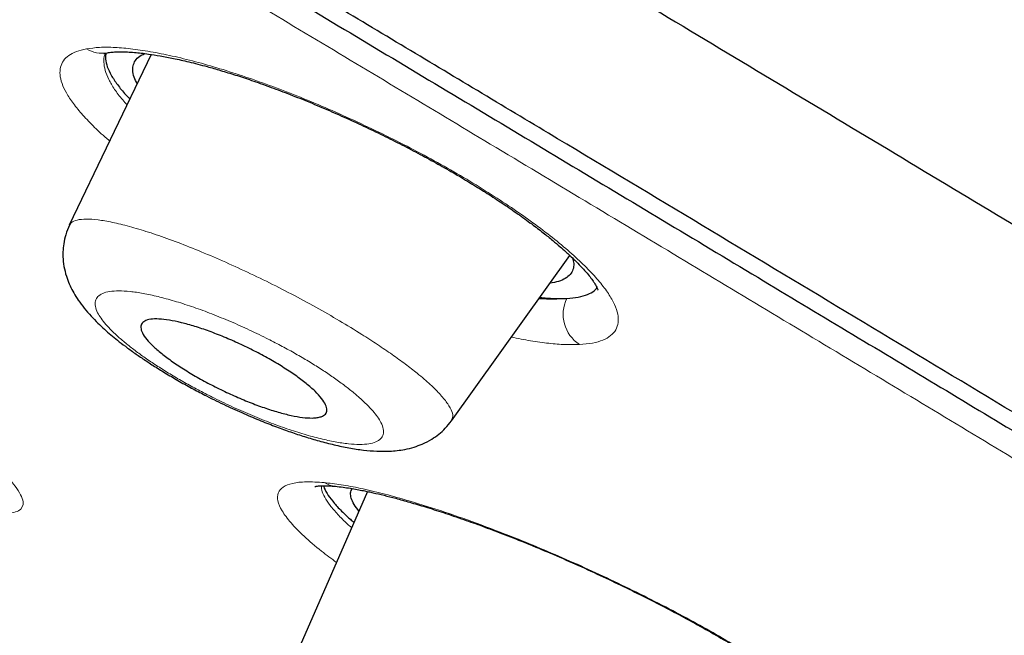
# Model space of a CAD drawing. Header units: millimetres. Extents: x 8 to 1023, y 12 to 832.
# Tile 406 of 656: x 893.93 to 902.61, y 148.04 to 153.47. Entities that reach past the tile are written whole.
import ezdxf

# ---------------------------------------------------------------- set-up
doc = ezdxf.new("R2010")
doc.units = ezdxf.units.MM

msp = doc.modelspace()

# ---------------------------------------------------------------- linework, layer by layer
at = {"color": 7, "linetype": 'Continuous', "lineweight": 30}
for p, q in [((895.0926, 153.1633), (894.3693, 151.6565)), ((897.738, 149.9305), (898.7837, 151.3893)), ((896.9996, 149.3081), (896.364, 147.856))]:
    msp.add_line(p, q, dxfattribs=at)
at = {"color": 8, "linetype": 'Continuous', "lineweight": 0}
for centre, radius, start, end in [((894.659, 153.4385), 0.2644, 238.61887, 280.01319), ((899.044, 150.8726), 0.3204, 154.34825, 236.69185), ((896.7368, 149.5863), 0.2331, 238.64348, 264.67121)]:
    msp.add_arc(centre, radius, start, end, dxfattribs=at)
for points, knots in [([(839.1686, 207.6487), (839.1679, 207.6484), (839.161, 207.6459), (839.1717, 207.627), (839.201, 207.5929), (839.2525, 207.5466), (839.3193, 207.4922), (839.4048, 207.4268), (839.509, 207.3506), (839.631, 207.2638), (839.7705, 207.1669), (839.9271, 207.0599), (840.1015, 206.9424), (840.3059, 206.8063), (840.5442, 206.6493), (840.8206, 206.4689), (841.1217, 206.2741), (841.4472, 206.0651), (841.797, 205.842), (842.1528, 205.6164), (842.5107, 205.3907), (842.8668, 205.1671), (843.2403, 204.9336), (843.6309, 204.6903), (844.0362, 204.4388), (844.4557, 204.1794), (844.889, 203.9124), (845.3384, 203.6364), (845.8335, 203.3333), (846.3778, 203.0011), (846.9752, 202.6377), (847.5949, 202.2622), (848.2363, 201.875), (848.8992, 201.4763), (849.55, 201.086), (850.1852, 200.7064), (850.8014, 200.339), (851.4322, 199.9639), (852.0775, 199.5812), (852.7331, 199.1933), (853.3984, 198.8006), (854.073, 198.4033), (854.7607, 197.9992), (855.5057, 197.5624), (856.3108, 197.0915), (857.1788, 196.5851), (858.0639, 196.0699), (858.966, 195.5462), (859.8844, 195.0142), (860.7739, 194.5004), (861.6313, 194.0058), (862.4538, 193.5324), (863.2869, 193.0537), (864.1303, 192.5701), (864.9784, 192.0844), (865.8309, 191.5971), (866.6873, 191.1083), (867.5522, 190.6153), (868.481, 190.0867), (869.4752, 189.5217), (870.5363, 188.9196), (871.6077, 188.3126), (872.6891, 187.7007), (873.7799, 187.0844), (874.8265, 186.4939), (875.827, 185.9299), (876.7799, 185.3934), (877.7383, 184.8543), (878.7019, 184.3128), (879.6645, 183.7724), (880.6254, 183.2332), (881.5842, 182.6956), (882.5463, 182.1565), (883.5725, 181.5816), (884.6633, 180.9709), (885.8186, 180.3243), (886.9764, 179.6766), (888.1362, 179.0279), (889.2975, 178.3785), (890.4035, 177.7601), (891.4537, 177.173), (892.4477, 176.6173), (893.4412, 176.0618), (894.4339, 175.5068), (895.4194, 174.9556), (896.3975, 174.4085), (897.3679, 173.8656), (898.3361, 173.3238), (899.3632, 172.7488), (900.4478, 172.1413), (901.5887, 171.5021), (902.724, 170.8658), (903.8533, 170.2328), (904.976, 169.6033), (906.0379, 169.0078), (907.0396, 168.4459), (907.9821, 167.9173), (908.9184, 167.3922), (909.8483, 166.8706), (910.766, 166.356), (911.6713, 165.8484), (912.5641, 165.3481), (913.4496, 164.8521), (914.3833, 164.3294), (915.363, 163.7815), (916.3863, 163.2099), (917.3975, 162.6458), (918.3962, 162.0897), (919.3816, 161.5419), (920.3066, 161.0289), (921.1726, 160.5496), (921.9818, 160.1028), (922.7801, 159.6628), (923.5672, 159.23), (924.3383, 158.807), (925.0934, 158.3937), (925.8325, 157.9901), (926.5599, 157.5939), (927.3208, 157.1805), (928.1121, 156.7518), (928.9303, 156.3097), (929.7302, 155.8786), (930.5115, 155.4584), (931.2736, 155.0493), (931.9803, 154.6706), (932.6342, 154.3206), (933.2383, 153.9975), (933.827, 153.6829), (934.3999, 153.3766), (934.9534, 153.0802), (935.4875, 152.7939), (936.0026, 152.5174), (936.5017, 152.2491), (937.0153, 151.9726), (937.5395, 151.6899), (938.0701, 151.4033), (938.5773, 151.1289), (939.0609, 150.867), (939.5209, 150.6178), (939.9361, 150.3931), (940.3104, 150.1912), (940.6473, 150.0104), (940.9667, 149.84), (941.2687, 149.6803), (941.5514, 149.5326), (941.8153, 149.3968), (942.0606, 149.273), (942.2889, 149.1605), (942.5139, 149.0538), (942.7318, 148.9562), (942.9385, 148.8709), (943.1219, 148.8037), (943.2821, 148.7546), (943.4192, 148.7239), (943.5276, 148.7124), (943.6116, 148.717), (943.6737, 148.7357), (943.7151, 148.7616), (943.7291, 148.7868), (943.7342, 148.796)], [0, 0, 0, 0, 0.000733, 0.007797, 0.014862, 0.020905, 0.026948, 0.032991, 0.039035, 0.04508, 0.051018, 0.056957, 0.062895, 0.068832, 0.075898, 0.082964, 0.09003, 0.097095, 0.104159, 0.111223, 0.117265, 0.123307, 0.129349, 0.135391, 0.141433, 0.147368, 0.153303, 0.159239, 0.165175, 0.172243, 0.179313, 0.186382, 0.193451, 0.200518, 0.207584, 0.213627, 0.219669, 0.225712, 0.231754, 0.237796, 0.24373, 0.249664, 0.255598, 0.261533, 0.268598, 0.275663, 0.28273, 0.289797, 0.296865, 0.303935, 0.309981, 0.316027, 0.322072, 0.328116, 0.334159, 0.340094, 0.346029, 0.351963, 0.357897, 0.364962, 0.372026, 0.379091, 0.386155, 0.39322, 0.400286, 0.406329, 0.412373, 0.418418, 0.424464, 0.430511, 0.436449, 0.442386, 0.448323, 0.454258, 0.461324, 0.468389, 0.475454, 0.482518, 0.489582, 0.496646, 0.502688, 0.50873, 0.514773, 0.520815, 0.526858, 0.532794, 0.53873, 0.544667, 0.550605, 0.557675, 0.564743, 0.571811, 0.578877, 0.585943, 0.593008, 0.59905, 0.605092, 0.611134, 0.617175, 0.623217, 0.629151, 0.635085, 0.64102, 0.646954, 0.65402, 0.661086, 0.668154, 0.675222, 0.682292, 0.689361, 0.695405, 0.701449, 0.707492, 0.713535, 0.719577, 0.725511, 0.731445, 0.737379, 0.743313, 0.750377, 0.757441, 0.764505, 0.77157, 0.778635, 0.785701, 0.791745, 0.79779, 0.803836, 0.809882, 0.815928, 0.821864, 0.8278, 0.833736, 0.83967, 0.846735, 0.853799, 0.860863, 0.867927, 0.874991, 0.882055, 0.888097, 0.89414, 0.900182, 0.906226, 0.912269, 0.918206, 0.924144, 0.930082, 0.93602, 0.943088, 0.950154, 0.95722, 0.964285, 0.971349, 0.978413, 0.984455, 0.990496, 0.996537, 1, 1, 1, 1]), ([(921.2235, 138.2929), (920.8795, 138.5069), (920.192, 138.9346), (919.0934, 139.6147), (917.9469, 140.3223), (916.7473, 141.0603), (915.4989, 141.8263), (914.2318, 142.6024), (912.9532, 143.3839), (911.6666, 144.1687), (910.3454, 144.973), (908.9892, 145.7968), (907.5737, 146.655), (906.0982, 147.5479), (904.5618, 148.4756), (902.9912, 149.4224), (901.3861, 150.3882), (899.7493, 151.3718), (898.1193, 152.3504), (896.5036, 153.3195), (894.9064, 154.2762), (893.2951, 155.24), (891.6697, 156.2108), (889.9984, 157.2075), (888.2821, 158.2296), (886.5219, 159.2762), (884.7517, 160.3272), (882.9716, 161.3827), (881.1879, 162.4389), (879.4425, 163.4715), (877.7408, 164.4773), (876.0813, 165.4568), (874.4282, 166.4313), (872.7815, 167.4006), (871.1102, 168.3831), (869.4177, 169.3766), (867.7076, 170.3789), (866.0135, 171.3703), (864.3355, 172.3506), (862.6776, 173.3179), (861.0771, 174.2505), (859.5376, 175.1464), (858.0588, 176.0057), (856.6092, 176.8465), (855.1889, 177.6688), (853.7711, 178.4881), (852.3604, 179.3016), (850.9619, 180.1063), (849.6042, 180.8856), (848.2875, 181.6395), (847.011, 182.3685), (845.8013, 183.0579), (844.6595, 183.7069), (843.5873, 184.3146), (842.5628, 184.8932), (841.5861, 185.4427), (840.6385, 185.9735), (839.7249, 186.4829), (838.8505, 186.9678), (838.0337, 187.4176), (837.2746, 187.8327), (836.5714, 188.214), (835.9378, 188.5546), (835.3724, 188.8551), (834.8746, 189.116), (834.434, 189.3428), (834.0502, 189.5354), (833.7165, 189.6974), (833.4372, 189.8262), (833.2171, 189.9188), (833.0622, 189.9725), (832.9706, 189.9885), (832.9485, 189.9634), (832.9663, 189.9245), (833.0106, 189.8828), (833.0191, 189.8748)], [0, 0, 0, 0, 0.014245, 0.028473, 0.042707, 0.056968, 0.071278, 0.085551, 0.098926, 0.112268, 0.125594, 0.138923, 0.152271, 0.166357, 0.180452, 0.194576, 0.208749, 0.22299, 0.237248, 0.250631, 0.263981, 0.277312, 0.290642, 0.303986, 0.318136, 0.332293, 0.346474, 0.3607, 0.374986, 0.389204, 0.402522, 0.415826, 0.42913, 0.442448, 0.455796, 0.469949, 0.484105, 0.498282, 0.512498, 0.52677, 0.541025, 0.554396, 0.56774, 0.581071, 0.594403, 0.607753, 0.621912, 0.636055, 0.650197, 0.664358, 0.678555, 0.692834, 0.706274, 0.719667, 0.733029, 0.746375, 0.759721, 0.773873, 0.787994, 0.802102, 0.816216, 0.830351, 0.844617, 0.858068, 0.87147, 0.884837, 0.898184, 0.911527, 0.925694, 0.939839, 0.95398, 0.968136, 0.982325, 0.996598, 1, 1, 1, 1]), ([(894.5213, 153.2128), (894.5583, 153.218), (894.632, 153.2283), (894.7702, 153.2269), (894.9277, 153.213), (895.105, 153.1857), (895.2981, 153.1463), (895.505, 153.0946), (895.7241, 153.031), (895.9542, 152.9559), (896.1929, 152.8701), (896.4381, 152.7741), (896.6881, 152.6684), (896.9412, 152.5539), (897.193, 152.4328), (897.439, 152.3069), (897.676, 152.1776), (897.9032, 152.0454), (898.1185, 151.9119), (898.3195, 151.7783), (898.5048, 151.6454), (898.6724, 151.5149), (898.8207, 151.3886), (898.9463, 151.2689), (899.0484, 151.1565), (899.1263, 151.0522), (899.1802, 150.957), (899.209, 150.8719), (899.2126, 150.7972), (899.1913, 150.7335), (899.1467, 150.6812), (899.0779, 150.6421), (898.9872, 150.6151), (898.9079, 150.6083), (898.8681, 150.6049)], [0, 0, 0, 0, 0.0312756, 0.0623795, 0.0936198, 0.1253003, 0.1568881, 0.1880269, 0.2190248, 0.2501935, 0.2813778, 0.3123674, 0.3434987, 0.3751032, 0.4068622, 0.438031, 0.468956, 0.4999916, 0.5311101, 0.5620846, 0.5932664, 0.6249999, 0.6565318, 0.6876579, 0.7187109, 0.7500256, 0.7811032, 0.8120858, 0.8432917, 0.8750325, 0.906589, 0.9377317, 0.9687658, 1, 1, 1, 1]), ([(894.7259, 152.3994), (894.7229, 152.4018), (894.6723, 152.4438), (894.5911, 152.5211), (894.4854, 152.6298), (894.4028, 152.7311), (894.3409, 152.8248), (894.3015, 152.9098), (894.2842, 152.9862), (894.2891, 153.0531), (894.3148, 153.1101), (894.3619, 153.156), (894.4288, 153.1915), (894.4904, 153.2057), (894.5213, 153.2128)], [0, 0, 0, 0, 0.005607, 0.09578, 0.185802, 0.27652, 0.366337, 0.456069, 0.546533, 0.638529, 0.729577, 0.819668, 0.909556, 1, 1, 1, 1]), ([(894.6891, 153.1748), (894.6864, 153.1697), (894.6745, 153.1462), (894.6721, 153.0958), (894.6829, 153.024), (894.7142, 152.9439), (894.7662, 152.8566), (894.8217, 152.7812), (894.866, 152.7335), (894.8794, 152.7191)], [0, 0, 0, 0, 0.049662, 0.22605, 0.40189, 0.576909, 0.750979, 0.924995, 1, 1, 1, 1]), ([(889.5171, 151.704), (889.6019, 151.682), (889.7954, 151.6319), (890.1944, 151.4885), (890.6762, 151.2922), (891.1903, 151.0625), (891.7111, 150.8082), (892.2186, 150.5376), (892.6973, 150.2599), (893.1299, 149.989), (893.4857, 149.7403), (893.7471, 149.5243), (893.9088, 149.3472), (893.9798, 149.2109), (893.9399, 149.1299), (893.7924, 149.1051), (893.6127, 149.1356), (893.5208, 149.1512)], [0, 0, 0, 0, 0.051584, 0.117759, 0.186605, 0.256375, 0.322706, 0.388703, 0.457515, 0.526964, 0.593202, 0.659358, 0.728573, 0.797938, 0.864294, 0.930647, 1, 1, 1, 1]), ([(894.373, 151.6547), (894.3769, 151.6636), (894.3867, 151.6863), (894.4361, 151.7052), (894.5145, 151.7136), (894.6193, 151.7063), (894.747, 151.6845), (894.896, 151.6484), (895.0648, 151.5984), (895.252, 151.5338), (895.4536, 151.4562), (895.6659, 151.3675), (895.8849, 151.2693), (896.1066, 151.1635), (896.3277, 151.0513), (896.5443, 150.9342), (896.7533, 150.8142), (896.9347, 150.7035), (897.0888, 150.604), (897.2176, 150.5163), (897.3348, 150.4315), (897.45, 150.3416), (897.5565, 150.2496), (897.6466, 150.1592), (897.7104, 150.0795), (897.7456, 150.0123), (897.7558, 149.9621), (897.7411, 149.9411), (897.7352, 149.9325)], [0, 0, 0, 0, 0.026626, 0.067757, 0.108842, 0.149885, 0.190854, 0.231715, 0.272471, 0.313374, 0.354497, 0.395729, 0.436928, 0.477966, 0.518784, 0.559728, 0.600936, 0.642315, 0.673392, 0.704441, 0.735425, 0.766335, 0.807474, 0.848615, 0.88976, 0.930867, 0.971881, 1, 1, 1, 1]), ([(894.6196, 150.8843), (894.6286, 150.8685), (894.6468, 150.8366), (894.6899, 150.7831), (894.7436, 150.7259), (894.809, 150.6651), (894.8844, 150.6016), (894.9691, 150.5363), (895.0619, 150.4702), (895.1626, 150.4035), (895.2704, 150.3366), (895.3847, 150.2702), (895.5045, 150.2047), (895.6423, 150.1338), (895.7965, 150.0596), (895.9647, 149.985), (896.1296, 149.9184), (896.2895, 149.8602), (896.4423, 149.8115), (896.5851, 149.773), (896.7163, 149.7447), (896.8324, 149.7274), (896.9323, 149.7213), (897.0137, 149.7268), (897.076, 149.7438), (897.1181, 149.7721), (897.1403, 149.8105), (897.1409, 149.8589), (897.1218, 149.9116), (897.089, 149.9655), (897.0471, 150.0186), (896.9931, 150.0758), (896.9281, 150.1365), (896.8528, 150.1998), (896.768, 150.2652), (896.6747, 150.3317), (896.5734, 150.3989), (896.4655, 150.4657), (896.3513, 150.532), (896.2313, 150.5975), (896.0933, 150.6684), (895.939, 150.7426), (895.7708, 150.817), (895.6058, 150.8836), (895.4459, 150.9417), (895.2931, 150.9903), (895.1502, 151.0288), (895.0192, 151.057), (894.9033, 151.0742), (894.8041, 151.08), (894.7224, 151.0747), (894.6604, 151.0576), (894.6184, 151.0295), (894.5969, 150.9909), (894.5947, 150.9433), (894.6113, 150.9039), (894.6196, 150.8843)], [0, 0, 0, 0, 0.015507, 0.031239, 0.046808, 0.062453, 0.078414, 0.094045, 0.109502, 0.124946, 0.140483, 0.155963, 0.171559, 0.187438, 0.208436, 0.229159, 0.249973, 0.270534, 0.291249, 0.312484, 0.333275, 0.354264, 0.374972, 0.395744, 0.416471, 0.437493, 0.458582, 0.479352, 0.500142, 0.51571, 0.53121, 0.546802, 0.562643, 0.578239, 0.593873, 0.609637, 0.625108, 0.640605, 0.656069, 0.671669, 0.687576, 0.708606, 0.729321, 0.750088, 0.770727, 0.791436, 0.812579, 0.833512, 0.854236, 0.875081, 0.895741, 0.916445, 0.937535, 0.958321, 0.979267, 1, 1, 1, 1]), ([(898.5113, 151.0092), (898.555, 151.007), (898.644, 151.0026), (898.7177, 151.0084), (898.7552, 151.0113)], [0, 0, 0, 0, 0.4915398, 1, 1, 1, 1]), ([(898.8681, 150.6049), (898.8269, 150.6039), (898.7449, 150.6019), (898.599, 150.6139), (898.4416, 150.6354), (898.3251, 150.6589), (898.2684, 150.6703)], [0, 0, 0, 0, 0.25368, 0.505981, 0.759035, 1, 1, 1, 1]), ([(896.7256, 148.6821), (896.6805, 148.7156), (896.5705, 148.7973), (896.4353, 148.9151), (896.3174, 149.0349), (896.2399, 149.1394), (896.2014, 149.228), (896.2051, 149.2986), (896.2499, 149.3503), (896.3333, 149.3831), (896.4521, 149.3975), (896.5608, 149.3907), (896.6155, 149.3872)], [0, 0, 0, 0, 0.072001, 0.175429, 0.278071, 0.381545, 0.484156, 0.586721, 0.69091, 0.794025, 0.896546, 1, 1, 1, 1]), ([(896.5925, 149.3586), (896.5928, 149.3464), (896.5935, 149.3163), (896.6191, 149.2583), (896.6658, 149.1866), (896.7344, 149.107), (896.7993, 149.0408), (896.8474, 148.9994), (896.8598, 148.9887)], [0, 0, 0, 0, 0.136168, 0.334253, 0.532533, 0.731287, 0.93031, 1, 1, 1, 1]), ([(896.6155, 149.3872), (896.6645, 149.3817), (896.7621, 149.3707), (896.9354, 149.3378), (897.1268, 149.2929), (897.3599, 149.2289), (897.6362, 149.143), (897.9585, 149.0307), (898.2676, 148.9125), (898.5553, 148.7947), (898.8168, 148.6814), (899.0792, 148.5615), (899.3405, 148.4359), (899.5965, 148.307), (899.8426, 148.1769), (900.0762, 148.0468), (900.2961, 147.9174), (900.5003, 147.7901), (900.6858, 147.6665), (900.8512, 147.5473), (900.9951, 147.4338), (901.1164, 147.3275), (901.2127, 147.2301), (901.2832, 147.1424), (901.3277, 147.065), (901.3461, 146.9985), (901.3371, 146.9443), (901.3008, 146.9022), (901.2313, 146.8695), (901.12, 146.8515), (900.9587, 146.8537), (900.8186, 146.8746), (900.7483, 146.8851)], [0, 0, 0, 0, 0.03144, 0.062589, 0.093771, 0.125309, 0.167204, 0.208609, 0.250268, 0.28148, 0.312474, 0.343594, 0.375181, 0.406845, 0.437991, 0.46896, 0.500095, 0.53127, 0.562248, 0.593384, 0.625031, 0.656516, 0.687633, 0.718708, 0.750071, 0.78115, 0.81212, 0.843315, 0.875062, 0.916932, 0.958332, 1, 1, 1, 1]), ([(892.4743, 148.4831), (892.4753, 148.4826), (892.5629, 148.4423), (892.7413, 148.357), (893.0055, 148.2288), (893.2683, 148.0974), (893.5269, 147.9646), (893.7795, 147.8312), (894.0225, 147.6995), (894.2521, 147.5713), (894.466, 147.4478), (894.6627, 147.3301), (894.8402, 147.2193), (894.9948, 147.1175), (895.1259, 147.025), (895.2324, 146.9428), (895.314, 146.8715), (895.3686, 146.8128), (895.3956, 146.767), (895.3951, 146.7344), (895.3678, 146.7151), (895.3127, 146.71), (895.23, 146.7191), (895.1205, 146.7422), (894.9877, 146.7783), (894.8307, 146.8282), (894.6959, 146.8746), (894.6076, 146.908), (894.5854, 146.9164)], [0, 0, 0, 0, 0.00051, 0.041765, 0.082947, 0.123723, 0.164566, 0.205945, 0.247317, 0.288168, 0.32895, 0.370119, 0.411082, 0.451756, 0.492624, 0.534163, 0.57555, 0.61642, 0.657221, 0.698402, 0.739422, 0.780153, 0.821059, 0.862599, 0.904211, 0.945271, 0.986235, 1, 1, 1, 1])]:
    msp.add_open_spline(points, degree=3, knots=knots, dxfattribs=at)
at = {"color": 7, "linetype": 'Continuous', "lineweight": 30}
for points, knots in [([(832.8792, 190.0928), (832.814, 190.142), (832.6718, 190.2495), (832.5314, 190.3684), (832.4421, 190.4593), (832.4203, 190.5099), (832.4598, 190.5238), (832.5575, 190.5024), (832.7138, 190.4461), (832.9291, 190.3546), (833.2077, 190.2261), (833.5525, 190.0587), (833.9669, 189.8502), (834.4455, 189.6033), (834.9887, 189.3178), (835.596, 188.9941), (836.2522, 188.6406), (836.9516, 188.2606), (837.6894, 187.8567), (838.4797, 187.421), (839.3226, 186.9534), (840.232, 186.4464), (841.2099, 185.8984), (842.2588, 185.3079), (843.3632, 184.6835), (844.5233, 184.0253), (845.7374, 183.3345), (846.9759, 182.6284), (848.2308, 181.9115), (849.4962, 181.187), (850.7971, 180.4404), (852.1333, 179.6717), (853.5347, 178.8636), (855.002, 178.0157), (856.5356, 177.1277), (858.103, 176.2183), (859.7041, 175.2877), (861.3368, 174.3372), (862.9641, 173.3887), (864.5789, 172.4463), (866.1762, 171.5127), (867.7882, 170.5693), (869.4145, 169.616), (871.0939, 168.6302), (872.8246, 167.6128), (874.605, 166.5647), (876.3928, 165.5106), (878.1879, 164.4506), (879.9905, 163.385), (881.7617, 162.3369), (883.4961, 161.3095), (885.1883, 160.3059), (886.8718, 159.3062), (888.5463, 158.3103), (890.2491, 157.2963), (891.9771, 156.2659), (893.7266, 155.2211), (895.4583, 154.1854), (897.172, 153.1588), (898.8692, 152.1407), (900.5146, 151.1526), (902.1046, 150.1967), (903.6349, 149.2752), (905.1357, 148.3701), (906.6071, 147.4812), (908.0761, 146.5921), (909.5386, 145.7054), (910.9899, 144.8237), (912.4014, 143.9643), (913.7733, 143.127), (915.1078, 142.3109), (916.378, 141.5326), (917.582, 140.7933), (918.7172, 140.0945), (919.8048, 139.4229), (920.8495, 138.7758), (921.5056, 138.3676), (921.8339, 138.1634)], [0, 0, 0, 0, 0.011575, 0.025265, 0.039009, 0.052797, 0.065771, 0.078728, 0.091683, 0.104652, 0.11765, 0.131277, 0.144911, 0.158569, 0.17227, 0.186031, 0.199809, 0.212761, 0.225699, 0.238637, 0.251591, 0.264574, 0.278195, 0.291836, 0.305516, 0.31925, 0.333057, 0.346886, 0.35986, 0.372793, 0.385697, 0.398588, 0.411481, 0.425233, 0.438967, 0.452702, 0.466455, 0.480243, 0.494036, 0.50698, 0.519881, 0.532752, 0.545608, 0.558464, 0.572246, 0.585997, 0.599735, 0.613477, 0.62724, 0.641045, 0.65402, 0.666947, 0.679839, 0.692713, 0.705583, 0.719327, 0.733042, 0.746746, 0.760459, 0.774197, 0.788009, 0.80101, 0.813969, 0.826903, 0.839828, 0.852761, 0.866444, 0.880104, 0.893763, 0.907439, 0.921155, 0.934986, 0.948025, 0.961027, 0.974012, 0.986997, 1, 1, 1, 1]), ([(853.0929, 180.9249), (853.7047, 180.5715), (854.9284, 179.8646), (856.8299, 178.763), (858.7748, 177.6341), (860.7644, 176.4768), (862.7936, 175.2943), (864.8591, 174.0884), (867.0736, 172.7932), (869.4393, 171.407), (871.9561, 169.9294), (874.4996, 168.4332), (877.0627, 166.9227), (879.6389, 165.4016), (882.0989, 163.9466), (884.4358, 162.562), (886.6458, 161.2505), (888.8478, 159.9419), (891.0375, 158.6384), (893.2107, 157.3427), (895.3632, 156.0572), (897.4912, 154.7843), (899.5907, 153.5262), (901.6582, 152.2853), (903.6896, 151.0638), (905.6813, 149.8641), (907.6294, 148.6883), (909.53, 147.5388), (911.4819, 146.3558), (913.4706, 145.1475), (915.4793, 143.9236), (917.4039, 142.7475), (919.2397, 141.6219), (920.9821, 140.5497), (922.5481, 139.5821), (923.9493, 138.7126), (925.1982, 137.9343), (926.3661, 137.2028), (927.4516, 136.519), (928.453, 135.8841), (929.3685, 135.2991), (930.1967, 134.765), (930.9358, 134.283), (931.5842, 133.854), (932.1402, 133.4792), (932.6022, 133.1596), (932.9689, 132.896), (933.2425, 132.6872), (933.424, 132.5301), (933.5073, 132.44), (933.4808, 132.4306), (933.4736, 132.428)], [0, 0, 0, 0, 0.019766, 0.03953, 0.059293, 0.079056, 0.098819, 0.118582, 0.138344, 0.161401, 0.184459, 0.207518, 0.230575, 0.253632, 0.276689, 0.296452, 0.316216, 0.335979, 0.355744, 0.375509, 0.395272, 0.415035, 0.434799, 0.454562, 0.474325, 0.494089, 0.513852, 0.533616, 0.553381, 0.576439, 0.599496, 0.622553, 0.64561, 0.668666, 0.691722, 0.711486, 0.73125, 0.751013, 0.770777, 0.790542, 0.810307, 0.830071, 0.849836, 0.8696, 0.889363, 0.909127, 0.92889, 0.948653, 0.968416, 0.991473, 1, 1, 1, 1]), ([(930.9475, 132.2537), (930.965, 132.2485), (931.0197, 132.2321), (931.0595, 132.2354), (931.0696, 132.2623), (931.0302, 132.3181), (930.9484, 132.3983), (930.8281, 132.5004), (930.6669, 132.6264), (930.4651, 132.7763), (930.2225, 132.95), (929.931, 133.1531), (929.587, 133.3879), (929.1864, 133.6567), (928.7387, 133.9529), (928.2442, 134.2765), (927.7027, 134.6276), (927.1139, 135.0066), (926.4971, 135.4015), (925.8578, 135.8087), (925.2021, 136.2244), (924.5114, 136.6603), (923.7856, 137.1164), (923.0246, 137.5928), (922.2059, 138.1034), (921.3268, 138.6499), (920.3841, 139.2338), (919.4022, 139.8403), (918.3808, 140.4693), (917.3199, 141.1211), (916.221, 141.795), (915.1196, 142.4695), (914.0223, 143.1406), (912.934, 143.805), (911.8221, 144.4827), (910.6864, 145.1737), (909.5268, 145.8779), (908.3611, 146.5845), (907.1917, 147.2924), (906.0202, 148.0004), (904.8292, 148.7192), (903.6187, 149.4488), (902.3885, 150.1892), (901.1388, 150.9406), (899.8742, 151.7003), (898.5789, 152.4778), (897.2556, 153.2715), (895.9022, 154.0824), (894.5385, 154.8986), (893.1644, 155.7199), (891.78, 156.5465), (890.4074, 157.3649), (889.0481, 158.1744), (887.7035, 158.9743), (886.3523, 159.7772), (884.9944, 160.5831), (883.6299, 161.3921), (882.259, 162.2042), (880.8881, 163.0156), (879.5004, 163.8365), (878.0995, 164.6646), (876.6831, 165.5011), (875.2719, 166.3336), (873.8662, 167.162), (872.4658, 167.9861), (871.0942, 168.7923), (869.7522, 169.5802), (868.4404, 170.3494), (867.1369, 171.1128), (865.8418, 171.8703), (864.5552, 172.622), (863.2774, 173.3678), (862.012, 174.1056), (860.7432, 174.8449), (859.4754, 175.5828), (858.2099, 176.3186), (856.9656, 177.041), (855.7434, 177.7496), (854.541, 178.4455), (853.7585, 178.8975), (853.3671, 179.1235)], [0, 0, 0, 0, 0.006582, 0.020553, 0.03456, 0.048683, 0.061606, 0.074483, 0.087327, 0.100149, 0.11296, 0.125771, 0.139698, 0.153613, 0.167528, 0.181461, 0.195425, 0.209436, 0.22354, 0.236439, 0.2493, 0.262133, 0.274951, 0.287766, 0.300591, 0.314522, 0.32845, 0.342391, 0.356359, 0.370372, 0.384445, 0.398534, 0.411395, 0.424217, 0.437011, 0.449789, 0.462563, 0.475345, 0.487561, 0.499776, 0.512, 0.524244, 0.536517, 0.548828, 0.561188, 0.573463, 0.586272, 0.599056, 0.611825, 0.624591, 0.637363, 0.650151, 0.662356, 0.674569, 0.6868, 0.699058, 0.711352, 0.72369, 0.736082, 0.748363, 0.761176, 0.773967, 0.786746, 0.799524, 0.812309, 0.825112, 0.837304, 0.849501, 0.861714, 0.87395, 0.886219, 0.898528, 0.910887, 0.923199, 0.936046, 0.948861, 0.961654, 0.974435, 0.987214, 1, 1, 1, 1]), ([(894.6736, 153.1713), (894.6736, 153.1712), (894.673, 153.1706), (894.6767, 153.1719), (894.6855, 153.1742), (894.6984, 153.1768), (894.7054, 153.1783)], [0, 0, 0, 0, 0.025428, 0.290939, 0.615486, 1, 1, 1, 1]), ([(894.6932, 153.1757), (894.6908, 153.1586), (894.6857, 153.1224), (894.7018, 153.0566), (894.7363, 152.9814), (894.7921, 152.898), (894.848, 152.8274), (894.8918, 152.7826), (894.9039, 152.7703)], [0, 0, 0, 0, 0.170875, 0.360721, 0.548931, 0.737244, 0.927342, 1, 1, 1, 1]), ([(894.7055, 153.1783), (894.7183, 153.1802), (894.7424, 153.184), (894.7872, 153.1866), (894.8338, 153.1871), (894.8844, 153.1856), (894.9402, 153.182), (895.0029, 153.1758), (895.0782, 153.1662), (895.1717, 153.1514), (895.2905, 153.1285), (895.4273, 153.0977), (895.5672, 153.0615), (895.705, 153.0222), (895.836, 152.982), (895.9782, 152.935), (896.132, 152.8807), (896.2961, 152.819), (896.4669, 152.751), (896.6404, 152.6781), (896.8135, 152.6018), (896.9853, 152.5225), (897.1546, 152.4408), (897.3207, 152.3572), (897.4826, 152.2721), (897.6395, 152.1861), (897.7907, 152.0995), (897.9351, 152.013), (898.0722, 151.927), (898.2013, 151.8422), (898.3268, 151.7557), (898.4429, 151.6715), (898.5456, 151.5928), (898.6285, 151.526), (898.6939, 151.4705), (898.7437, 151.4264), (898.7872, 151.3864), (898.8317, 151.3436), (898.88, 151.2944), (898.9249, 151.2448), (898.9614, 151.2004), (898.9867, 151.1661), (899.0041, 151.1394), (899.0162, 151.1188), (899.0249, 151.1015), (899.0297, 151.0898), (899.0315, 151.0844), (899.032, 151.0825), (899.032, 151.0829), (899.032, 151.083)], [0, 0, 0, 0, 0.021985, 0.041385, 0.058348, 0.073767, 0.092068, 0.108782, 0.125355, 0.149948, 0.175371, 0.203611, 0.234681, 0.25696, 0.280483, 0.305247, 0.331283, 0.358628, 0.386754, 0.414703, 0.442442, 0.469957, 0.497235, 0.524265, 0.551043, 0.577572, 0.603863, 0.629926, 0.655715, 0.681238, 0.706388, 0.734155, 0.758743, 0.78015, 0.798377, 0.813429, 0.824989, 0.84052, 0.860291, 0.881018, 0.900905, 0.91972, 0.93306, 0.947189, 0.963049, 0.980287, 0.989581, 0.99822, 1, 1, 1, 1]), ([(894.9682, 152.9042), (894.9584, 152.9241), (894.937, 152.9673), (894.9268, 153.0246), (894.9324, 153.0776), (894.958, 153.1215), (894.993, 153.153), (895.026, 153.1662), (895.038, 153.171)], [0, 0, 0, 0, 0.155523, 0.338966, 0.521928, 0.706127, 0.893246, 1, 1, 1, 1]), ([(894.3699, 151.6571), (894.3582, 151.6296), (894.3363, 151.5779), (894.3191, 151.4985), (894.3121, 151.4263), (894.3137, 151.3488), (894.3253, 151.2705), (894.3475, 151.1924), (894.3764, 151.1214), (894.409, 151.0581), (894.4508, 150.9912), (894.5009, 150.924), (894.5591, 150.8567), (894.6185, 150.7957), (894.677, 150.7409), (894.7346, 150.6908), (894.7954, 150.6411), (894.8658, 150.5869), (894.9445, 150.5298), (895.0308, 150.4706), (895.1236, 150.4101), (895.228, 150.3456), (895.3415, 150.279), (895.4596, 150.2136), (895.5952, 150.1424), (895.7453, 150.0688), (895.9063, 149.9958), (896.056, 149.9328), (896.1934, 149.8791), (896.3217, 149.8327), (896.4474, 149.791), (896.5758, 149.7526), (896.7074, 149.7187), (896.8363, 149.6918), (896.9623, 149.6726), (897.0808, 149.6628), (897.1788, 149.6625), (897.2599, 149.669), (897.3304, 149.6795), (897.4061, 149.6979), (897.4866, 149.7272), (897.5609, 149.7656), (897.6287, 149.8134), (897.6877, 149.8662), (897.721, 149.9088), (897.7382, 149.9308)], [0, 0, 0, 0, 0.020111, 0.037881, 0.053031, 0.066583, 0.08723, 0.108315, 0.125924, 0.144296, 0.164818, 0.189128, 0.213616, 0.235871, 0.255921, 0.273857, 0.291767, 0.312207, 0.33518, 0.356251, 0.379059, 0.403586, 0.429753, 0.455708, 0.480578, 0.515912, 0.54899, 0.579869, 0.608573, 0.635119, 0.661739, 0.69042, 0.721241, 0.753825, 0.786454, 0.818157, 0.848246, 0.866934, 0.884878, 0.905699, 0.924151, 0.946123, 0.962717, 0.980734, 1, 1, 1, 1]), ([(898.8073, 151.3667), (898.8113, 151.3508), (898.8206, 151.3138), (898.8125, 151.2659), (898.7882, 151.2212), (898.7453, 151.186), (898.687, 151.1594), (898.6345, 151.1497), (898.6085, 151.1448)], [0, 0, 0, 0, 0.132199, 0.307575, 0.481962, 0.656517, 0.830333, 1, 1, 1, 1]), ([(898.7552, 151.0113), (898.7905, 151.0143), (898.861, 151.0203), (898.9409, 151.0446), (898.9957, 151.0731), (899.0149, 151.0979), (899.0219, 151.107)], [0, 0, 0, 0, 0.279879, 0.558437, 0.838417, 1, 1, 1, 1]), ([(898.5193, 151.0204), (898.5615, 151.0165), (898.6478, 151.0084), (898.7189, 151.0103), (898.7552, 151.0113)], [0, 0, 0, 0, 0.4883337, 1, 1, 1, 1]), ([(896.5907, 149.9682), (896.5795, 149.9651), (896.5571, 149.9588), (896.5041, 149.9553), (896.4294, 149.96), (896.328, 149.9776), (896.2129, 150.0068), (896.0887, 150.046), (895.9575, 150.0947), (895.8234, 150.151), (895.6891, 150.2139), (895.5577, 150.2817), (895.433, 150.353), (895.3173, 150.4263), (895.2153, 150.4991), (895.1288, 150.5699), (895.0626, 150.6359), (895.0178, 150.6955), (894.9977, 150.7459), (895.0018, 150.7859), (895.031, 150.8139), (895.083, 150.8293), (895.1568, 150.8317), (895.2483, 150.8217), (895.3557, 150.7994), (895.4742, 150.7665), (895.6019, 150.7233), (895.7343, 150.6718), (895.869, 150.6128), (896.0026, 150.5479), (896.1316, 150.4786), (896.2536, 150.4062), (896.3641, 150.3331), (896.4611, 150.2605), (896.5397, 150.1915), (896.5983, 150.1275), (896.6335, 150.0715), (896.6446, 150.0251), (896.6324, 149.9891), (896.6046, 149.9752), (896.5907, 149.9682)], [0, 0, 0, 0, 0.017723, 0.035446, 0.062718, 0.089988, 0.116528, 0.143065, 0.169015, 0.194961, 0.220696, 0.246429, 0.272425, 0.29842, 0.325065, 0.351712, 0.379119, 0.40653, 0.43445, 0.462374, 0.490316, 0.51826, 0.545744, 0.573226, 0.599993, 0.626757, 0.652857, 0.678955, 0.704704, 0.730451, 0.756314, 0.782176, 0.808592, 0.83501, 0.862191, 0.889376, 0.917042, 0.94471, 0.972354, 1, 1, 1, 1]), ([(896.5356, 149.3527), (896.536, 149.3528), (896.5368, 149.3528), (896.542, 149.3538), (896.5484, 149.3549), (896.5596, 149.3564), (896.5756, 149.3579), (896.598, 149.359), (896.627, 149.3593), (896.6651, 149.3582), (896.697, 149.3556), (896.714, 149.3543)], [0, 0, 0, 0, 0.124143, 0.205287, 0.273743, 0.342346, 0.44468, 0.550131, 0.67776, 0.827685, 1, 1, 1, 1]), ([(896.6125, 149.359), (896.6128, 149.3565), (896.6155, 149.3371), (896.6407, 149.2918), (896.6878, 149.2237), (896.7578, 149.147), (896.8222, 149.084), (896.8692, 149.0449), (896.8803, 149.0356)], [0, 0, 0, 0, 0.031731, 0.255593, 0.481744, 0.705853, 0.929908, 1, 1, 1, 1]), ([(896.7153, 149.3542), (896.7373, 149.3519), (896.7788, 149.3476), (896.8443, 149.3377), (896.9048, 149.3272), (896.9587, 149.3168), (897.0055, 149.307), (897.0653, 149.2938), (897.1436, 149.2752), (897.251, 149.2475), (897.3726, 149.2137), (897.513, 149.1719), (897.6722, 149.1213), (897.8403, 149.0643), (898.0142, 149.002), (898.1911, 148.9355), (898.383, 148.8598), (898.5893, 148.7743), (898.8048, 148.6807), (899.021, 148.5825), (899.2295, 148.4838), (899.4267, 148.3867), (899.6115, 148.2923), (899.7967, 148.1943), (899.979, 148.0939), (900.1549, 147.9927), (900.311, 147.8988), (900.4512, 147.8105), (900.5784, 147.7265), (900.6953, 147.6452), (900.8014, 147.5673), (900.889, 147.4987), (900.9597, 147.4397), (901.0157, 147.3899), (901.063, 147.3447), (901.1022, 147.304), (901.1317, 147.27), (901.1522, 147.2436), (901.1655, 147.2231), (901.167, 147.2206), (901.1677, 147.2194)], [0, 0, 0, 0, 0.0220896, 0.0415752, 0.0584393, 0.0726638, 0.0842329, 0.093801, 0.1160861, 0.1383712, 0.1636809, 0.1906393, 0.2205657, 0.2534452, 0.2818675, 0.3121661, 0.3443465, 0.3784301, 0.4144194, 0.450268, 0.4846998, 0.5177003, 0.5492562, 0.5793587, 0.6149366, 0.6482511, 0.6793114, 0.7084172, 0.7374471, 0.7666695, 0.7960776, 0.8255233, 0.8485274, 0.8709317, 0.8927944, 0.9142666, 0.9365086, 0.9568677, 0.9784587, 1, 1, 1, 1]), ([(896.9237, 149.1346), (896.9086, 149.1546), (896.8771, 149.1965), (896.8532, 149.2505), (896.8458, 149.2983), (896.8577, 149.3223), (896.8636, 149.3342)], [0, 0, 0, 0, 0.235971, 0.494321, 0.749686, 1, 1, 1, 1]), ([(894.7582, 147.2659), (894.7275, 147.2743), (894.664, 147.2917), (894.5475, 147.3294), (894.4143, 147.3762), (894.2674, 147.4314), (894.1087, 147.4942), (893.9393, 147.5643), (893.7605, 147.641), (893.5746, 147.7234), (893.3825, 147.8111), (893.1869, 147.9028), (892.9896, 147.9978), (892.793, 148.0948), (892.5986, 148.1934), (892.4425, 148.274), (892.3544, 148.321), (892.3278, 148.3352)], [0, 0, 0, 0, 0.064635, 0.133981, 0.203822, 0.273705, 0.343162, 0.412619, 0.482529, 0.552314, 0.621681, 0.692112, 0.761572, 0.83074, 0.900305, 0.969948, 1, 1, 1, 1])]:
    msp.add_open_spline(points, degree=3, knots=knots, dxfattribs=at)

doc.saveas('drawing.dxf')
